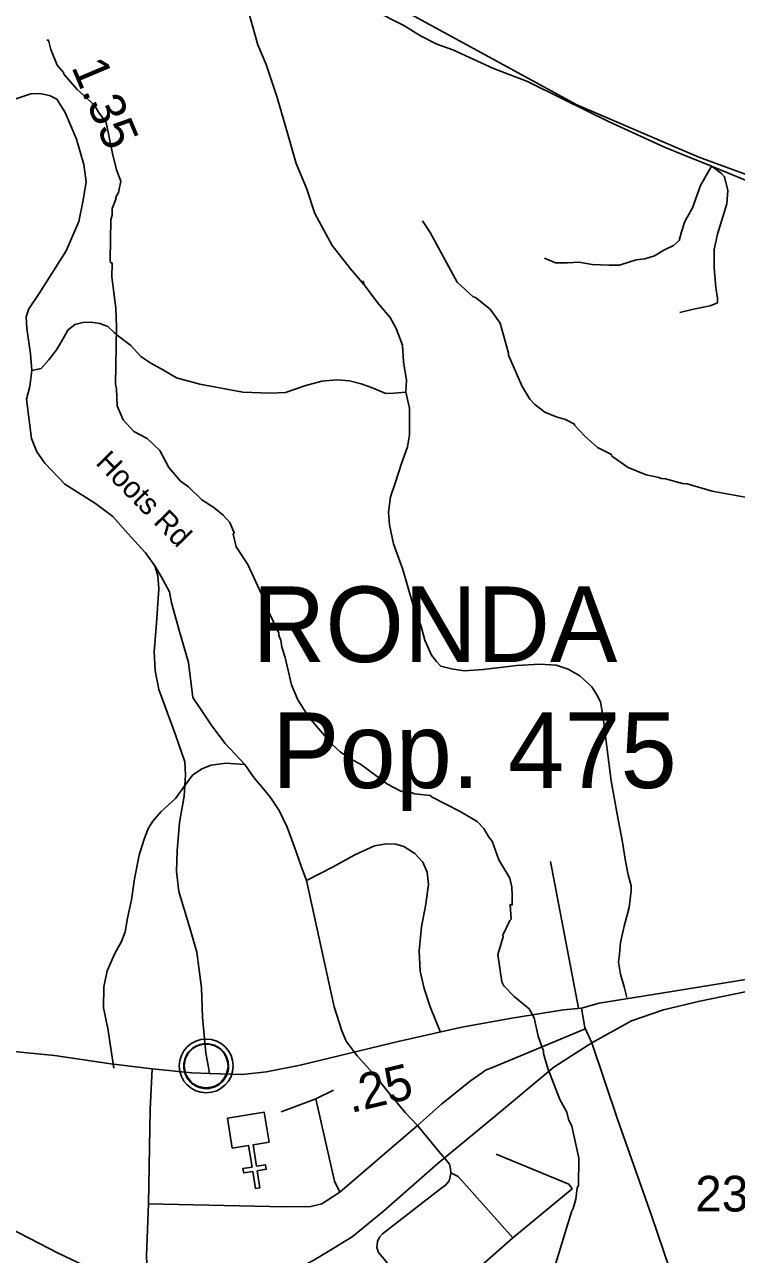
# Model space of a CAD drawing. Extents: x 1248224 to 1454986, y 825081 to 985870.
# Drawn here: x 1426221 to 1428716, y 903479 to 907790 of the extents above; entities that cross this region are included whole.
import ezdxf

# ---------------------------------------------------------------- set-up
doc = ezdxf.new("R2010")
doc.units = 0
for name, color, linetype in [('Exist Boundary Political City Limit New', 7, 'Continuous'), ('Exist Civil Demographics City Label', 7, 'Continuous'), ('Exist Civil Demographics Community CELL', 7, 'Continuous'), ('Exist Cultural Church CELL', 7, 'Continuous'), ('Exist Hydrographic Misc Water Feature', 7, 'Continuous'), ('Exist Railroad Mainline', 7, 'Continuous'), ('Exist Road Non-System Type 51', 7, 'Continuous'), ('Exist Road Primary NC Attributed', 7, 'Continuous'), ('Exist Road Primary NC Mileage Hundredths English Label', 7, 'Continuous'), ('Exist Road Secondary Mileage Hundredths English Label', 7, 'Continuous'), ('Exist Road Secondary Type 51 Attributed', 7, 'Continuous'), ('Exist Road Secondary Type 51 Label', 7, 'Continuous'), ('Exist Road Secondary Type 51 Number Label', 7, 'Continuous'), ('Map Preparation Boundary City Limit Buffer Line', 7, 'Continuous')]:
    doc.layers.add(name, color=color, linetype=linetype)

msp = doc.modelspace()

# ---------------------------------------------------------------- linework, layer by layer
at = {"layer": 'Exist Boundary Political City Limit New'}
msp.add_lwpolyline([(1426322.3, 908714.9), (1426512.8, 908527.6), (1426843.6, 908270.1), (1427291, 907981.3), (1428156.8, 907508.4), (1428584.7, 907325.4), (1428858.7, 907225.1), (1429210.9, 907126.8), (1429343.1, 907068.9)], dxfattribs=at)
at = {"layer": 'Exist Civil Demographics Community CELL'}
msp.add_lwpolyline([(1426780.3, 904151.8), (1426781.3, 904157.4), (1426783, 904164), (1426786, 904171.2), (1426788.9, 904176.9), (1426792.2, 904182.7), (1426796, 904187.8), (1426799.9, 904192.2), (1426804.5, 904196.8), (1426810.1, 904201.4), (1426815.5, 904205), (1426820.4, 904207.9), (1426825.4, 904210.3), (1426830.9, 904212.6), (1426836.5, 904214.4), (1426840.8, 904215.6), (1426845.7, 904216.3), (1426849.8, 904217.1), (1426856.2, 904217.3), (1426860.6, 904217.2), (1426866.3, 904217), (1426871.2, 904216.2), (1426876.1, 904215.2), (1426881.1, 904213.8), (1426886.3, 904211.9), (1426892.9, 904209), (1426899.2, 904205.5), (1426904.2, 904201.9), (1426909.4, 904197.9), (1426912.7, 904194.8), (1426916.8, 904190.4), (1426920.7, 904185.7), (1426923.8, 904181.1), (1426926.9, 904176.1), (1426929.4, 904170.9), (1426931.4, 904165.9), (1426933, 904160.9), (1426934.2, 904156.3), (1426935.3, 904150.3), (1426936, 904145.6), (1426936.2, 904139.6), (1426936, 904133.8), (1426935.5, 904128.1), (1426934.5, 904122.6), (1426932.9, 904116.5), (1426931, 904110.6), (1426928.7, 904105.6), (1426925.6, 904099.6), (1426922.3, 904094.2), (1426918.8, 904089.5), (1426914.6, 904084.8), (1426909.3, 904079.8), (1426904.3, 904075.7), (1426899.3, 904072.3), (1426895, 904069.8), (1426888.1, 904066.5), (1426881, 904063.8), (1426875, 904062.3), (1426868.4, 904061), (1426864, 904060.6), (1426859.5, 904060.3), (1426853.9, 904060.3), (1426849.7, 904060.7), (1426844, 904061.5), (1426838.1, 904062.8), (1426833.5, 904064.1), (1426828.3, 904065.9), (1426823.8, 904067.9), (1426819.8, 904070.2), (1426813, 904074.2), (1426807.5, 904078.5), (1426802.5, 904083), (1426798.1, 904087.9), (1426794.9, 904091.8), (1426791.9, 904096), (1426787.8, 904103.1), (1426786.1, 904106.6), (1426784.4, 904110.7), (1426781.8, 904118.9), (1426780.3, 904125.9), (1426779.6, 904131.1), (1426779.2, 904137.4), (1426779.2, 904142.1), (1426779.7, 904148.5)], close=True, dxfattribs=at)
for centre, radius in [((1426857.9, 904139.4), 94.3), ((1426857.6, 904139.7), 76.7)]:
    msp.add_circle(centre, radius, dxfattribs=at)
at = {"layer": 'Exist Cultural Church CELL'}
msp.add_lwpolyline([(1427078.2, 903872.1), (1427022, 903862.9), (1427034.1, 903787.8), (1427065.7, 903792.8), (1427068.2, 903777.1), (1427036.6, 903772), (1427046.2, 903712.6), (1427030.3, 903710.1), (1427020.8, 903769.4), (1426989.2, 903764.4), (1426986.7, 903780.1), (1427018.3, 903785.2), (1427006.2, 903860.4), (1426949.2, 903851.3), (1426932.3, 903956.4), (1427061.3, 903977.2)], close=True, dxfattribs=at)
at = {"layer": 'Exist Hydrographic Misc Water Feature'}
for points in [[(1426299.6, 907734.9), (1426305.6, 907734.7), (1426312.9, 907702.6), (1426335.7, 907648.1), (1426357.1, 907621.5), (1426358.9, 907615.6), (1426405.8, 907562.5), (1426466.6, 907507.1), (1426480.1, 907482.8), (1426507.3, 907446.2), (1426528.9, 907337.6), (1426543.7, 907281.2), (1426558.9, 907240.9), (1426549.9, 907201.2), (1426541.6, 907185.3), (1426541.4, 907177.3), (1426528.7, 907145.6), (1426528.2, 907121.6), (1426523.9, 907105.7), (1426520.8, 906963.7), (1426522.7, 906955.6), (1426528.6, 906953.5), (1426527.5, 906905.1), (1426541.5, 906796.1), (1426543.7, 906729), (1426539.4, 906529.1), (1426543, 906513), (1426545.7, 906452.9), (1426566.7, 906404.4), (1426603.8, 906363.6), (1426651.2, 906338.5), (1426695.4, 906296.8), (1426727, 906236.8), (1426768, 906189.9), (1426795.5, 906169.2), (1426842.5, 906124.2), (1426884, 906097.3), (1426917.4, 906070.5), (1426940.8, 906044), (1426956, 906007.7), (1426951.9, 906003.8), (1426962.9, 905959.5), (1427003.2, 905896.9), (1427051.3, 905793.4), (1427051.2, 905785.4), (1427112.3, 905656), (1427112.2, 905648), (1427119.8, 905631.8), (1427123.3, 905607.8), (1427134.5, 905571.5), (1427156.4, 905474.9), (1427179.2, 905422.4), (1427217.9, 905361.5), (1427299.8, 905265.7), (1427327.3, 905241.1), (1427366.8, 905214.2), (1427398.3, 905197.5), (1427492.9, 905127.4), (1427540.2, 905102.3), (1427556.2, 905097.9), (1427580.2, 905097.4), (1427588.1, 905093.2), (1427644, 905088), (1427647.5, 905082.8), (1427748.4, 905031.2), (1427807.9, 904996.2), (1427831.4, 904971.7), (1427848.7, 904941.4), (1427860.4, 904927.1), (1427883.1, 904862.5), (1427921.6, 904797.6), (1427928.9, 904765.6), (1427930.4, 904737.5), (1427929.6, 904703.4), (1427923.7, 904705.6), (1427926.6, 904653.5), (1427922, 904649.6), (1427897.3, 904598.1), (1427898.8, 904592.5), (1427879.8, 904530.6), (1427893.7, 904434.2), (1427901.4, 904420), (1427936.6, 904383.2), (1427989.7, 904340), (1428006.9, 904307.6), (1428021.6, 904243.3), (1428040.5, 904190.8), (1428040.3, 904182.8), (1428055.1, 904130.5), (1428096.8, 904021.5), (1428121.8, 903976.9), (1428127.3, 903952.8), (1428138.8, 903928.5), (1428164.3, 903816), (1428162.2, 903719.9), (1428158.1, 903712), (1428153.1, 903672.1), (1428144.4, 903640.3), (1428138.2, 903628.4), (1428057, 903363.8)], [(1427615.8, 907101.4), (1427642.9, 907060.7), (1427737.1, 906886.6), (1427794, 906835.3), (1427801.9, 906833.1), (1427853, 906792), (1427888, 906743.2), (1427917.6, 906638.5), (1427917.5, 906630.5), (1427965.1, 906521.4), (1427992.2, 906476.7), (1428009.8, 906458.4), (1428045.2, 906431.5), (1428084.9, 906414.7), (1428116.6, 906406), (1428148.2, 906389.3), (1428148.2, 906385.3), (1428183.4, 906348.5), (1428229.6, 906307), (1428277.9, 906282.3), (1428279.9, 906277.5), (1428337, 906237), (1428400.4, 906211.6), (1428444.2, 906202.6), (1428452.1, 906198.4), (1428468.1, 906198.1), (1428527.7, 906180.7), (1428543.7, 906180.3), (1428631.1, 906154.4), (1428759.7, 906130.8)]]:
    msp.add_lwpolyline(points, dxfattribs=at)
at = {"layer": 'Exist Railroad Mainline'}
for points in [[(1428460.6, 904336.4), (1428588.1, 904366.1), (1428746.4, 904399.6), (1428852, 904409.9), (1428973, 904409.9), (1429083.7, 904406), (1429266.9, 904369.9), (1429536, 904304.2), (1429905.5, 904215.3), (1430325.9, 904112.3), (1430423.3, 904082.9), (1430594.6, 904072.6), (1430704.7, 904072.6), (1430861.8, 904088.1), (1431052.3, 904129.3)], [(1428209.4, 904220.4), (1428348.3, 904297.1), (1428460.6, 904336.4)], [(1428209.4, 904220.4), (1428154.4, 904185.5)], [(1428154.4, 904185.5), (1428075.9, 904135.7), (1427871.3, 903964.3), (1427671.3, 903799), (1427478.9, 903630.7), (1427368.9, 903540.5), (1427285.5, 903488.9), (1427232.5, 903457.1), (1427159.8, 903419.2), (1427070.4, 903394.9), (1426967.3, 903372.2), (1426874.9, 903366.1), (1426706.7, 903367.6), (1426630.2, 903370.7), (1426516.5, 903399.5), (1426339.3, 903482.9), (1426069.5, 903622.4)]]:
    msp.add_lwpolyline(points, dxfattribs=at)
at = {"layer": 'Exist Road Non-System Type 51'}
for p, q in [((1428629, 907293.1), (1428532.6, 907332.4)), ((1428629, 907293.1), (1428629, 907293)), ((1428630.9, 907292.3), (1428629, 907293.1)), ((1428163.2, 904342.5), (1428065.1, 904856.6)), ((1427241.8, 904024.7), (1427304, 904054.3)), ((1427241.8, 904024.7), (1427120.3, 903978.7)), ((1427598.8, 903931.2), (1427326.2, 903697.1)), ((1427598.8, 903931.2), (1427647.8, 903871.2)), ((1427647.8, 903871.2), (1427673.3, 903840)), ((1427673.3, 903840), (1427688.3, 903821.6)), ((1427688.3, 903821.6), (1427691.3, 903818)), ((1427932.8, 903536.8), (1427642.1, 903282))]:
    msp.add_line(p, q, dxfattribs=at)
for points in [[(1428532.6, 907332.4), (1428464.2, 907360.3), (1428267.9, 907450.3), (1428111.2, 907527.3), (1427984.4, 907589.9), (1427864.4, 907636.2), (1427721.7, 907701.1), (1427666.3, 907721.7), (1427608.9, 907750.9), (1427550, 907786.4), (1427442.3, 907841.1), (1427302.6, 907925), (1427132.2, 908031.2), (1427017.7, 908103.9), (1426916.9, 908166.9)], [(1426916.9, 908166.9), (1426987.7, 907899.5), (1427012.1, 907815), (1427038.3, 907718.4), (1427067.4, 907649.4), (1427106.5, 907534.8), (1427145.6, 907400.7), (1427173.5, 907302.8), (1427209.9, 907216.2), (1427239, 907128), (1427299.2, 907014.9), (1427363.5, 906933.8), (1427411, 906877.9)], [(1428629, 907293), (1428590.7, 907225.5), (1428562.8, 907147.2), (1428534.8, 907099.7), (1428523.6, 907063.4), (1428515.3, 907032.6), (1428495.7, 907015.9), (1428462.2, 906999.1), (1428428.7, 906979.5), (1428395.2, 906968.3), (1428364.4, 906965.5), (1428339.3, 906957.2), (1428305.8, 906946), (1428269.5, 906946), (1428210.8, 906948.8), (1428163.3, 906957.2), (1428124.2, 906954.4), (1428082.3, 906954.4), (1428043.2, 906971.1)], [(1428630.9, 907292.3), (1428663.3, 907267.4), (1428674.5, 907256.3), (1428685.7, 907208.7), (1428682.9, 907161.2), (1428649.3, 907055), (1428638.2, 907001.9), (1428638.2, 906937.6), (1428643.8, 906867.7), (1428649.3, 906831.4), (1428649.3, 906814.6), (1428624.2, 906803.4), (1428565.5, 906792.2), (1428518.1, 906781)], [(1428887, 907194.9), (1428837.5, 907211.1), (1428754.1, 907242.6), (1428630.9, 907292.3)], [(1427407.6, 906892.1), (1427411, 906877.9), (1427461.3, 906810.8), (1427503.1, 906763.3), (1427523.2, 906724.2), (1427546.1, 906666), (1427548.9, 906607.9), (1427559.8, 906543.6), (1427556.9, 906501.6)], [(1426535.4, 906710.9), (1426512.7, 906732), (1426484.9, 906742.6), (1426455, 906747.2), (1426424.9, 906745.8), (1426396.8, 906738.3), (1426372.4, 906718.8), (1426359.9, 906695.1), (1426343.2, 906666.8)], [(1427556.9, 906501.6), (1427514.9, 906498.3), (1427486.8, 906496.8), (1427437.2, 906517.9), (1427401.4, 906530.6), (1427359.6, 906541.4), (1427315.7, 906544.3), (1427263.5, 906539.4), (1427207.2, 906524.3), (1427135.2, 906500.5), (1427081.1, 906497.6), (1426985.9, 906501.6), (1426835.1, 906529.6), (1426754.1, 906551.9), (1426707.7, 906578.2), (1426664.2, 906603.1), (1426628.6, 906625.8), (1426593.4, 906664.5), (1426550, 906697.2), (1426535.4, 906710.9)], [(1426343.2, 906666.8), (1426332.9, 906649.6), (1426306.2, 906614.1), (1426279.6, 906584.4), (1426246.8, 906577.3)], [(1427556.9, 906501.6), (1427569.8, 906445.3), (1427570.5, 906381.3), (1427569.9, 906351.3), (1427563.1, 906309.4), (1427542.1, 906251.8), (1427520.8, 906186), (1427503.7, 906134.3), (1427496.6, 906080.4), (1427499.7, 906036.3), (1427514.4, 905970), (1427546.8, 905879.5), (1427582.4, 905758.7), (1427610.8, 905680), (1427623.9, 905631.8), (1427647, 905579.3), (1427664.6, 905556.9), (1427680.3, 905540.6), (1427718.1, 905531.8), (1427762, 905524.9), (1427828.1, 905529.6), (1427946.5, 905543.4), (1428026.6, 905547.8), (1428084.6, 905544.6), (1428126.3, 905529.8), (1428167.9, 905507.1), (1428209.1, 905468.3), (1428226.6, 905439.9), (1428240.1, 905415.6), (1428249, 905361.4), (1428263, 905249.1), (1428276.8, 905138.7), (1428298.4, 905022.2), (1428316.6, 904923.8), (1428327.3, 904857.5), (1428336.4, 904809.3), (1428347.6, 904771.1), (1428347.2, 904753.1), (1428340.1, 904695.2), (1428322.9, 904629.5), (1428309.8, 904571.7), (1428306.9, 904531.7), (1428302.4, 904503.8), (1428309.5, 904461.6), (1428322.6, 904417.3), (1428332.1, 904379.1)], [(1426993.1, 905195.8), (1426924.5, 905269.2), (1426877.5, 905332), (1426852.3, 905370.5), (1426811, 905430.7), (1426796, 905553.8), (1426763.9, 905662.5), (1426735.9, 905763.1), (1426728.7, 905801.7), (1426700.1, 905855.4), (1426677.9, 905892.9)], [(1426993.1, 905195.8), (1426927.1, 905201.1), (1426875, 905194), (1426842.7, 905180.6), (1426810.2, 905159.3), (1426789.6, 905131.6), (1426750.5, 905076.4)], [(1427209.2, 904789.2), (1427190.2, 904839.6), (1427165.6, 904910.1), (1427141, 904976.7), (1427113.9, 905035.3), (1427082.8, 905079.9), (1427057.4, 905112.4), (1427024.2, 905151.1), (1426993.1, 905195.8)], [(1426750.5, 905076.4), (1426699.6, 905031.4), (1426670.9, 904998), (1426654.5, 904972.3), (1426639.7, 904930.5), (1426622.6, 904878.9), (1426606.9, 904795.1), (1426595.5, 904721.3), (1426582.4, 904657.5), (1426573.4, 904609.7), (1426560.7, 904575.7), (1426537.8, 904534.2), (1426510.6, 904472.7), (1426499.5, 904416.9), (1426498.2, 904342.8), (1426512.7, 904270.5), (1426533.9, 904132)], [(1427677.3, 904259.8), (1427643, 904346.6), (1427622.1, 904411), (1427607.3, 904471.4), (1427604.7, 904543.5), (1427612.4, 904627.4), (1427627.8, 904707.1), (1427637.2, 904775), (1427632.1, 904819.1), (1427616.8, 904853.4), (1427589.4, 904884), (1427549.9, 904908.8), (1427522, 904917.4), (1427490, 904917.8), (1427447.8, 904910.7), (1427379.2, 904880), (1427302.3, 904837.5), (1427209.2, 904789.2)], [(1427387.4, 904175.4), (1427348.4, 904226.2), (1427333.1, 904262.6), (1427306.8, 904347.2), (1427209.2, 904789.2)], [(1428183.8, 904268), (1427860.8, 904134.3), (1427836.6, 904124.8), (1427826.5, 904117), (1427783.9, 904087.6), (1427682.3, 904005.6), (1427598.8, 903931.2)], [(1427387.4, 904175.4), (1427451.9, 904102.1), (1427493.1, 904051.4), (1427555.7, 903976.1), (1427598.8, 903931.2)], [(1426668, 904129), (1426661.8, 903987.2), (1426655.2, 903655.6)], [(1427326.2, 903697.1), (1427307, 903735.6), (1427241.8, 904024.7)], [(1427932.8, 903536.8), (1428140, 903708.9), (1428128.3, 903724.6), (1427874.2, 903830.2)], [(1427691.3, 903818), (1427710.1, 903794.9), (1427713.8, 903778.8), (1427715.5, 903764.8), (1427713.2, 903750.8), (1427709.1, 903736.9), (1427696.8, 903721.1), (1427674.5, 903705.6), (1427475.3, 903551.5), (1427465, 903539.5), (1427458.7, 903523.6), (1427456.3, 903503.6), (1427461.9, 903485.5), (1427487.3, 903455.2), (1427518.7, 903412.5), (1427565.6, 903357.5), (1427642.1, 903282)], [(1427715.5, 903764.8), (1427741.3, 903752), (1427932.8, 903536.8)], [(1426655.2, 903655.6), (1426648.1, 903474.8), (1426651.1, 903413.8), (1426645, 903383.3), (1426629.8, 903368), (1426605.4, 903343.6), (1426584, 903322.3), (1426581, 903291.8), (1426620.6, 903163.6), (1426635.9, 903114.8), (1426638.9, 903093.4), (1426629.8, 903053.7), (1426565.7, 902992.7), (1426483.4, 902916.4), (1426398, 902846.2), (1426343.1, 902797.4), (1426306.5, 902742.5), (1426264.1, 902628.1), (1426178.7, 902518.3)], [(1427326.2, 903697.1), (1427262.5, 903655.6), (1427224, 903646.7), (1427133.7, 903645.2), (1426655.2, 903655.6)]]:
    msp.add_lwpolyline(points, dxfattribs=at)
at = {"layer": 'Exist Road Primary NC Attributed'}
for points in [[(1428172.6, 904341.9), (1428235.3, 904360.1), (1428460.6, 904396.2), (1428712.4, 904436.1), (1428949.3, 904474.8), (1429215.2, 904518.6), (1429447, 904558.5), (1429615.6, 904584.3), (1429783, 904611.3), (1429931.1, 904638.4), (1430085.2, 904663.3)], [(1426869.3, 904113.1), (1426984.2, 904109), (1427068.8, 904119), (1427187, 904142.6), (1427530.9, 904225.6), (1427753.6, 904275.4), (1427929, 904306.6), (1428110.6, 904336.4), (1428172.6, 904341.9)], [(1426158.6, 904192.5), (1426326.5, 904176.3), (1426523.7, 904146.4), (1426668, 904129), (1426807.4, 904115.3), (1426869.3, 904113.1)]]:
    msp.add_lwpolyline(points, dxfattribs=at)
at = {"layer": 'Exist Road Secondary Type 51 Attributed'}
for points in [[(1426869.3, 904113.1), (1426864.3, 904140.5), (1426856.9, 904184), (1426844.4, 904311), (1426840.8, 904413.5), (1426824.6, 904538), (1426802.2, 904615.2), (1426762.4, 904750.9), (1426753.7, 904820.7), (1426756.2, 904893.2), (1426763.7, 904992.8), (1426781.1, 905085), (1426784.8, 905159.7), (1426782.3, 905205.7), (1426750, 905299.6), (1426691.6, 905459), (1426679.1, 905526.2), (1426675.4, 905591.6), (1426684.1, 905691.2), (1426691.5, 905811.9), (1426687.8, 905858), (1426677.9, 905892.9), (1426645.5, 905937.7), (1426582.6, 906005.5), (1426530.4, 906065.3), (1426469.4, 906111.3), (1426362.4, 906178.6), (1426292.7, 906252), (1426264.1, 906291.9), (1426245.5, 906339.2), (1426236.8, 906403), (1426228.1, 906476.4), (1426239.3, 906521.2), (1426246.8, 906577.3), (1426241.8, 906635.8), (1426229.3, 906724.2), (1426226.8, 906765.3), (1426235.6, 906793.9), (1426272.6, 906846.6), (1426367.1, 906997.2), (1426411.9, 907099.3), (1426426.7, 907174.7), (1426436.7, 907238.2), (1426429.2, 907299.2), (1426403.1, 907387.6), (1426363.3, 907482.2), (1426334, 907528.9), (1426309.1, 907541.3), (1426274.3, 907548.8), (1426243.2, 907547.5), (1426187.2, 907528.9)], [(1428209.4, 904220.4), (1428185.4, 904274.7), (1428172.6, 904341.9)], [(1428642.8, 902972.9), (1428567.1, 903178), (1428418.7, 903615.5), (1428299.3, 903952.9), (1428209.4, 904220.4)]]:
    msp.add_lwpolyline(points, dxfattribs=at)
at = {"layer": 'Map Preparation Boundary City Limit Buffer Line'}
msp.add_lwpolyline([(1426322.3, 908714.9), (1426512.8, 908527.6), (1426843.6, 908270.1), (1427291, 907981.3), (1428156.8, 907508.4), (1428584.7, 907325.4), (1428858.7, 907225.1), (1429210.9, 907126.8), (1429343.1, 907068.9)], dxfattribs=at)

# ---------------------------------------------------------------- texts
at = {"layer": 'Exist Civil Demographics City Label'}
for s, p in [('RONDA', (1427019.5, 905555.2)), ('Pop. 475', (1427088.5, 905113.6))]:
    msp.add_text(s, height=265, dxfattribs=at).set_placement(p)
at = {"layer": 'Exist Road Primary NC Mileage Hundredths English Label'}
msp.add_text('.25', height=125, rotation=13.5692, dxfattribs=at).set_placement((1427364.3, 903974))
at = {"layer": 'Exist Road Secondary Mileage Hundredths English Label'}
msp.add_text('1.35', height=125, rotation=292.8158, dxfattribs=at).set_placement((1426384, 907641.7))
at = {"layer": 'Exist Road Secondary Type 51 Label'}
msp.add_text('Hoots Rd', height=75, rotation=314.4379, dxfattribs=at).set_placement((1426467, 906250.9))
at = {"layer": 'Exist Road Secondary Type 51 Number Label'}
msp.add_text('2303', height=125, dxfattribs=at).set_placement((1428571.8, 903629.3))

doc.saveas('drawing.dxf')
